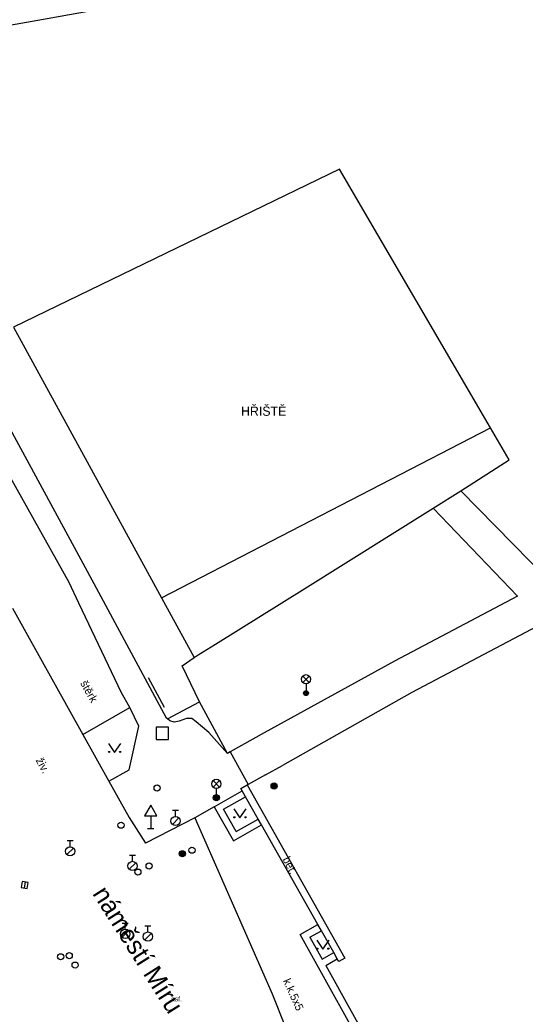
# Model space of a CAD drawing. Extents: x -600391 to -599491, y -1160176 to -1159402.
# Drawn here: x -599983.1 to -599942, y -1159734.3 to -1159653.5 of the extents above; entities that cross this region are included whole.
import ezdxf

# ---------------------------------------------------------------- set-up
doc = ezdxf.new("R2010")
doc.units = 0
for name, color, linetype in [('Level 10', 7, 'Continuous'), ('Level 11', 7, 'Continuous'), ('Level 25', 7, 'Continuous'), ('Level 26', 7, 'Continuous'), ('Level 27', 7, 'Continuous'), ('Level 28', 7, 'Continuous'), ('Level 33', 7, 'Continuous'), ('Level 34', 7, 'Continuous'), ('Level 36', 7, 'Continuous'), ('Level 40', 7, 'Continuous'), ('Level 41', 7, 'Continuous'), ('Level 50', 7, 'Continuous'), ('Level 7', 7, 'Continuous'), ('Level 9', 7, 'Continuous')]:
    doc.layers.add(name, color=color, linetype=linetype)

msp = doc.modelspace()

# ---------------------------------------------------------------- linework, layer by layer
at = {"layer": 'Level 10'}
for points in [[(-599983.69, -1159701.31), (-599982.605, -1159703.253), (-599977.96, -1159711.56), (-599975.84, -1159715.36), (-599974.2, -1159718.31)], [(-599974.2, -1159718.31), (-599972.88, -1159720.4)], [(-599968.86, -1159718.34), (-599972.882, -1159720.398)], [(-599968.86, -1159718.34), (-599962.58, -1159732.63)], [(-599962.58, -1159732.63), (-599957.31, -1159745.89)]]:
    msp.add_lwpolyline(points, dxfattribs=at)
at = {"layer": 'Level 11'}
for points in [[(-599979.07, -1159699.2), (-599993.96, -1159672.61), (-599995.17, -1159668.21), (-599995.85, -1159665.63), (-599996.41, -1159663.47), (-599997.02, -1159659.28), (-599997.66, -1159654.76)], [(-599995.59, -1159655.07), (-599994.96, -1159659.32), (-599994.14, -1159663.54), (-599993.14, -1159667.73), (-599991.96, -1159671.86), (-599977.61, -1159698.28)], [(-599957.11, -1159665.63), (-599983.59, -1159678.47)], [(-599943.32, -1159689.25), (-599944.84, -1159686.65), (-599957.11, -1159665.63)], [(-599983.59, -1159678.47), (-599972.88, -1159698.07), (-599971.57, -1159700.45), (-599968.92, -1159705.3)], [(-599971.57, -1159700.45), (-599944.84, -1159686.65)], [(-599947.26, -1159691.76), (-599943.32, -1159689.25)], [(-599949.5, -1159693.17), (-599947.26, -1159691.76)], [(-599940.22, -1159698.93), (-599947.26, -1159691.76)], [(-599968.92, -1159705.3), (-599968.59, -1159705.09), (-599967.19, -1159704.22), (-599959.94, -1159699.69), (-599949.5, -1159693.17)], [(-599949.5, -1159693.17), (-599942.65, -1159700.33)], [(-599977.61, -1159698.28), (-599976.682, -1159700.005), (-599971.2, -1159710.2)], [(-599978.28, -1159700.88), (-599979.07, -1159699.2)], [(-599933.75, -1159698.91), (-599951.24, -1159708.14), (-599961.74, -1159714.07)], [(-599942.65, -1159700.33), (-599952.65, -1159705.61)], [(-599974.83, -1159708.17), (-599978.28, -1159700.88)], [(-599968.49, -1159708.9), (-599969.9, -1159705.97), (-599968.92, -1159705.3)], [(-599952.65, -1159705.61), (-599963.23, -1159711.42)], [(-599974.16, -1159709.37), (-599974.83, -1159708.17)], [(-599971.08, -1159710.3), (-599968.49, -1159708.9)], [(-599966.22, -1159713.1), (-599968.49, -1159708.9)], [(-599977.96, -1159711.56), (-599974.16, -1159709.37)], [(-599973.42, -1159710.88), (-599974.16, -1159709.37)], [(-599966.22, -1159713.1), (-599967.72, -1159711.39), (-599968.75, -1159710.52), (-599969.1, -1159710.25), (-599969.53, -1159710.25), (-599970.13, -1159710.47), (-599970.54, -1159710.55), (-599970.9, -1159710.46), (-599971.08, -1159710.3), (-599971.2, -1159710.2)], [(-599974.21, -1159714.44), (-599973.42, -1159710.88)], [(-599963.23, -1159711.42), (-599965.99, -1159712.97), (-599966.22, -1159713.1)], [(-599965.99, -1159712.97), (-599964.54, -1159715.62)], [(-599975.84, -1159715.36), (-599974.21, -1159714.44)], [(-599963.13, -1159714.85), (-599961.74, -1159714.07)], [(-599963.13, -1159714.85), (-599964.54, -1159715.62), (-599964.6, -1159715.65)], [(-599967.29, -1159717.44), (-599965.02, -1159716.15)], [(-599965.13, -1159715.95), (-599964.6, -1159715.65)], [(-599957.17, -1159730), (-599957.29, -1159729.79), (-599957.58, -1159729.28), (-599958.58, -1159727.5), (-599958.86, -1159727.01), (-599963.46, -1159718.91), (-599963.73, -1159718.43), (-599964.75, -1159716.63), (-599965.02, -1159716.15), (-599965.13, -1159715.95)], [(-599964.6, -1159715.65), (-599956.68, -1159729.72)], [(-599966.53, -1159717.64), (-599964.75, -1159716.63)], [(-599967.29, -1159717.44), (-599968.86, -1159718.34)], [(-599967.29, -1159717.44), (-599965.73, -1159720.2)], [(-599965.51, -1159719.44), (-599966.53, -1159717.64)], [(-599965.51, -1159719.44), (-599963.73, -1159718.43)], [(-599965.73, -1159720.2), (-599963.46, -1159718.91)], [(-599960.3, -1159727.82), (-599958.86, -1159727.01)], [(-599959.51, -1159728.02), (-599958.58, -1159727.5)], [(-599952.43, -1159741.98), (-599952.55, -1159741.77), (-599952.82, -1159741.27), (-599953.81, -1159739.5), (-599954.11, -1159738.96), (-599960.3, -1159727.82)], [(-599959.51, -1159728.02), (-599958.52, -1159729.82)], [(-599958.52, -1159729.82), (-599957.58, -1159729.28)], [(-599958.22, -1159730.32), (-599957.29, -1159729.79)], [(-599956.68, -1159729.72), (-599957.17, -1159730)], [(-599958.22, -1159730.32), (-599951.91, -1159741.69)]]:
    msp.add_lwpolyline(points, dxfattribs=at)
at = {"layer": 'Level 25'}
for centre, radius in [((-599962.42, -1159715.75), 0.25), ((-599962.42, -1159715.75), 0.2), ((-599962.42, -1159715.75), 0.15), ((-599962.42, -1159715.75), 0.1), ((-599962.42, -1159715.75), 0.05), ((-599967.12, -1159716.7), 0.25), ((-599967.12, -1159716.7), 0.2), ((-599967.12, -1159716.7), 0.15), ((-599967.12, -1159716.7), 0.1), ((-599967.12, -1159716.7), 0.05), ((-599969.88, -1159721.25), 0.25), ((-599969.88, -1159721.25), 0.2), ((-599969.88, -1159721.25), 0.15), ((-599969.88, -1159721.25), 0.1), ((-599969.88, -1159721.25), 0.05)]:
    msp.add_circle(centre, radius, dxfattribs=at)
at = {"layer": 'Level 26'}
msp.add_lwpolyline([(-599972, -1159711.96), (-599971, -1159711.96), (-599971, -1159710.96), (-599972, -1159710.96)], close=True, dxfattribs=at)
at = {"layer": 'Level 27'}
msp.add_line((-599982.646, -1159723.544), (-599982.734, -1159724.036), dxfattribs=at)
msp.add_lwpolyline([(-599982.893, -1159723.5), (-599982.98, -1159723.993), (-599982.487, -1159724.08), (-599982.4, -1159723.587)], close=True, dxfattribs=at)
at = {"layer": 'Level 28'}
for p, q in [((-599970.68, -1159717.715), (-599970.18, -1159717.715)), ((-599970.43, -1159718.215), (-599970.43, -1159717.715)), ((-599970.688, -1159718.862), (-599970.158, -1159718.332)), ((-599979.25, -1159720.175), (-599978.75, -1159720.175)), ((-599979, -1159720.675), (-599979, -1159720.175)), ((-599979.258, -1159721.322), (-599978.728, -1159720.792)), ((-599974.18, -1159721.365), (-599973.68, -1159721.365)), ((-599973.93, -1159721.865), (-599973.93, -1159721.365)), ((-599974.188, -1159722.512), (-599973.658, -1159721.982)), ((-599974.77, -1159726.885), (-599974.27, -1159726.885)), ((-599974.52, -1159727.385), (-599974.52, -1159726.885)), ((-599972.93, -1159727.105), (-599972.43, -1159727.105)), ((-599972.68, -1159727.605), (-599972.68, -1159727.105)), ((-599974.778, -1159728.032), (-599974.248, -1159727.502)), ((-599972.938, -1159728.252), (-599972.408, -1159727.722))]:
    msp.add_line(p, q, dxfattribs=at)
for centre, radius in [((-599971.93, -1159715.91), 0.25), ((-599970.43, -1159718.59), 0.375), ((-599974.86, -1159718.93), 0.25), ((-599979, -1159721.05), 0.375), ((-599969.1, -1159720.96), 0.25), ((-599973.93, -1159722.24), 0.375), ((-599973.49, -1159722.74), 0.25), ((-599972.58, -1159722.25), 0.25), ((-599974.52, -1159727.76), 0.375), ((-599972.68, -1159727.98), 0.375), ((-599979.77, -1159729.62), 0.25), ((-599979.07, -1159729.53), 0.25), ((-599978.59, -1159730.3), 0.25)]:
    msp.add_circle(centre, radius, dxfattribs=at)
at = {"layer": 'Level 33'}
for p, q in [((-599960.095, -1159707.34), (-599959.565, -1159706.81)), ((-599960.095, -1159706.81), (-599959.565, -1159707.34)), ((-599959.83, -1159707.45), (-599959.83, -1159708.2)), ((-599967.385, -1159715.84), (-599966.855, -1159715.31)), ((-599967.385, -1159715.31), (-599966.855, -1159715.84)), ((-599967.12, -1159715.95), (-599967.12, -1159716.7))]:
    msp.add_line(p, q, dxfattribs=at)
for centre, radius in [((-599959.83, -1159707.075), 0.375), ((-599959.83, -1159708.2), 0.2), ((-599959.83, -1159708.2), 0.145), ((-599959.83, -1159708.2), 0.0876), ((-599967.12, -1159715.575), 0.375), ((-599967.12, -1159716.7), 0.2), ((-599967.12, -1159716.7), 0.145), ((-599967.12, -1159716.7), 0.0876)]:
    msp.add_circle(centre, radius, dxfattribs=at)
at = {"layer": 'Level 34'}
for p, q in [((-599972.45, -1159718.172), (-599972.45, -1159719.19)), ((-599972.7, -1159719.19), (-599972.2, -1159719.19))]:
    msp.add_line(p, q, dxfattribs=at)
msp.add_lwpolyline([(-599972.95, -1159718.172), (-599971.95, -1159718.172), (-599972.45, -1159717.306)], close=True, dxfattribs=at)
at = {"layer": 'Level 36'}
for points in [[(-599975.88, -1159712.28), (-599975.38, -1159713.03), (-599974.88, -1159712.28)], [(-599965.7, -1159717.59), (-599965.2, -1159718.34), (-599964.7, -1159717.59)], [(-599958.96, -1159728.26), (-599958.46, -1159729.01), (-599957.96, -1159728.26)]]:
    msp.add_lwpolyline(points, dxfattribs=at)
for centre in [(-599975.83, -1159712.98), (-599974.931, -1159712.98), (-599965.65, -1159718.29), (-599964.751, -1159718.29), (-599958.91, -1159728.96), (-599958.011, -1159728.96)]:
    msp.add_circle(centre, 0.05, dxfattribs=at)
at = {"layer": 'Level 7'}
msp.add_lwpolyline([(-599969.05, -1159651.28), (-599981.615, -1159653.545), (-599983.92, -1159653.96), (-599993.47, -1159655.78)], dxfattribs=at)
msp.add_lwpolyline([(-599969.05, -1159651.28), (-599981.615, -1159653.545), (-599983.92, -1159653.96), (-599993.47, -1159655.78)], dxfattribs=at)
at = {"layer": 'Level 9'}
msp.add_lwpolyline([(-599971.32, -1159709.38), (-599972.63, -1159706.95)], dxfattribs=at)

# ---------------------------------------------------------------- texts
at = {"layer": 'Level 40'}
for s, rotation, p in [('štěrk', 299.09382, (-599978.2, -1159707.39)), ('živ.', 298.39897, (-599981.81, -1159713.66)), ('bet.', 296.80681, (-599961.76, -1159721.69)), ('k.k.5x5', 294.28034, (-599961.72, -1159731.57))]:
    msp.add_text(s, height=0.65, rotation=rotation, dxfattribs=at).set_placement(p)
msp.add_text('asf.', height=0.4, dxfattribs=at).set_placement((-599970.8, -1159733.24))
at = {"layer": 'Level 41'}
msp.add_text('HŘIŠTĚ', height=0.75, dxfattribs=at).set_placement((-599965.11, -1159685.67))
at = {"layer": 'Level 50'}
msp.add_text('náměstí Míru', height=1.5, rotation=302.33308, dxfattribs=at).set_placement((-599977.223, -1159724.49))
msp.add_text('náměstí Míru', height=1.5, rotation=302.33308, dxfattribs=at).set_placement((-599977.223, -1159724.49))

doc.saveas('drawing.dxf')
